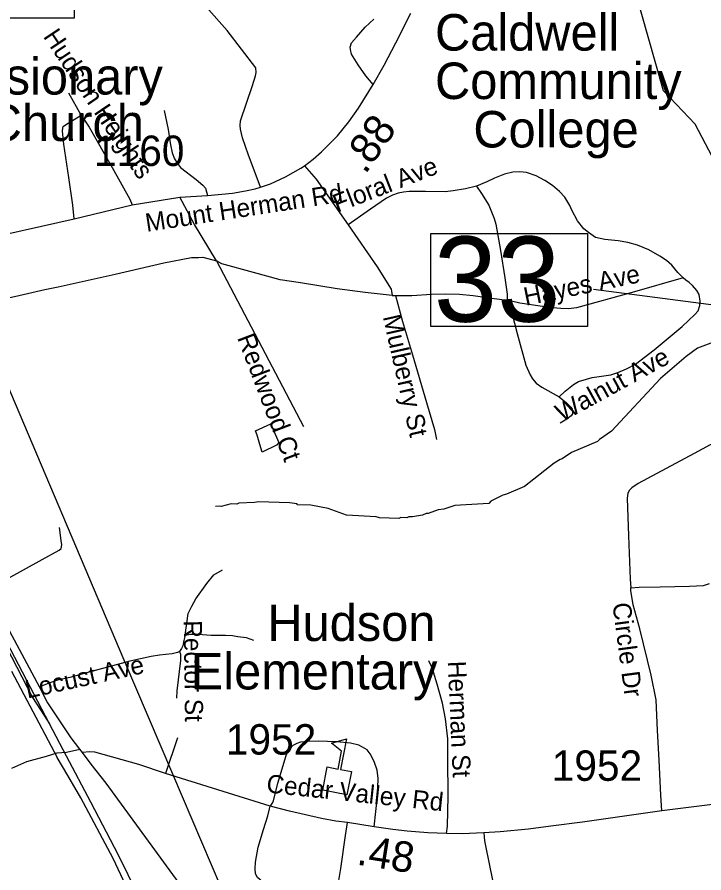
# Model space of a CAD drawing. Extents: x 1159738 to 1321356, y 736314 to 882035.
# Drawn here: x 1260772 to 1263597, y 771525 to 775043 of the extents above; entities that cross this region are included whole.
import ezdxf

# ---------------------------------------------------------------- set-up
doc = ezdxf.new("R2010")
doc.units = 0
for name, color, linetype in [('Exist Cultural Church Label', 7, 'Continuous'), ('Exist Cultural Educational Facility College or University Label', 7, 'Continuous'), ('Exist Cultural Educational Facility Elementary Label', 7, 'Continuous'), ('Exist Cultural Educational Facility High CELL', 7, 'Continuous'), ('Exist Hydrographic Creek Single Shore', 7, 'Continuous'), ('Exist Hydrographic Misc Water Feature', 7, 'Continuous'), ('Exist Railroad Mainline', 7, 'Continuous'), ('Exist Railroad Siding', 7, 'Continuous'), ('Exist Road Non-System Type 51', 7, 'Continuous'), ('Exist Road Non-System Type 51 Label', 7, 'Continuous'), ('Exist Road Primary US Attributed', 7, 'Continuous'), ('Exist Road Primary US Structure Standard Bridge Number Label', 7, 'Continuous'), ('Exist Road Secondary Mileage Hundredths English Label', 7, 'Continuous'), ('Exist Road Secondary Structure Standard Bridge Number Label', 7, 'Continuous'), ('Exist Road Secondary Type 51 Attributed', 7, 'Continuous'), ('Exist Road Secondary Type 51 Label', 7, 'Continuous'), ('Exist Road Secondary Type 51 Number Label', 7, 'Continuous'), ('Exist Utilities Electrical Transmission Line', 7, 'Continuous')]:
    doc.layers.add(name, color=color, linetype=linetype)

msp = doc.modelspace()

# ---------------------------------------------------------------- linework, layer by layer
at = {"layer": 'Exist Cultural Educational Facility High CELL'}
msp.add_lwpolyline([(1262029, 771864.4), (1262047.5, 771960.5), (1262092.7, 771951.9), (1262106.8, 772025.6), (1262065.2, 772058.3), (1262126.3, 772076.3), (1262102.1, 771950), (1262147.3, 771941.4), (1262128.9, 771845.2)], close=True, dxfattribs=at)
at = {"layer": 'Exist Hydrographic Creek Single Shore'}
msp.add_lwpolyline([(1265388.8, 773558.1), (1265377.3, 773559.1), (1265262.4, 773627.1), (1265133.4, 773780.7), (1265029.4, 773976.4), (1264866.3, 774120.8), (1264750.4, 774149.4), (1264467, 774016.6), (1264231.8, 773846.8), (1264060.7, 773923.2), (1263759.4, 774225.1), (1263560.4, 774603.3), (1263430.4, 774740.5), (1263307.3, 775176.3), (1263343.3, 775592.5), (1263282.3, 775846.4), (1263217.3, 775903.5), (1262990.3, 775819.5), (1262762.1, 775855.6), (1262722.2, 775984.1)], dxfattribs=at)
at = {"layer": 'Exist Hydrographic Misc Water Feature'}
for points in [[(1263719.9, 773738.3), (1263570.3, 773682.6), (1263523.4, 773648), (1263418.8, 773557), (1263216.8, 773340.9), (1263166.7, 773307), (1263159.6, 773298.5), (1263052.3, 773253.6), (1263013.6, 773226.7), (1263005.5, 773224.9), (1262981.1, 773209.6), (1262858.4, 773113.2), (1262785.5, 773081.3), (1262769.4, 773077.7), (1262719.8, 773052.4), (1262712.4, 773043.4), (1262572.1, 773035.4), (1262527.7, 773020.7), (1262503.6, 773017.3), (1262463.2, 773002.5), (1262455.2, 773002.7), (1262439, 772995.2), (1262398.8, 772988.4), (1262382.9, 772988.8), (1262374.8, 772985), (1262350.8, 772985.8), (1262342.7, 772982), (1262262.7, 772984.3), (1262248.7, 772988.7), (1262126.9, 772996.2), (1262051.7, 773022.3), (1261980, 773036.4), (1261924, 773037.9), (1261924.1, 773041.9), (1261892.4, 773046.9), (1261764.4, 773050.6), (1261748.3, 773047), (1261684.2, 773044.9), (1261676.1, 773041.1), (1261652.1, 773041.8), (1261611.9, 773030.9), (1261603.9, 773033.1), (1261587.9, 773031.6)], [(1261752.6, 773341.9), (1261816, 773370.4), (1261834.2, 773328.4), (1261848.4, 773293.7), (1261839.2, 773283.1), (1261780.6, 773254.5), (1261770, 773286), (1261759.4, 773324.9), (1261752.6, 773341.9)]]:
    msp.add_lwpolyline(points, dxfattribs=at)
at = {"layer": 'Exist Railroad Mainline'}
for points in [[(1260906.3, 772137.5), (1260491.9, 772927.5), (1260363.4, 773172.2), (1260319.6, 773256.9)], [(1260975.7, 772005.1), (1260906.3, 772137.5)], [(1261877.9, 769988.3), (1261835.3, 770092.4), (1261755.5, 770277.5), (1261612.2, 770619.3), (1261472.7, 770953.7), (1261327.7, 771296.2), (1261268.8, 771436.2), (1261189, 771598.2), (1261075.2, 771815.6), (1260975.7, 772005.1)]]:
    msp.add_lwpolyline(points, dxfattribs=at)
at = {"layer": 'Exist Railroad Siding'}
msp.add_lwpolyline([(1260319.6, 773256.9), (1260347.9, 773191.6), (1260384.1, 773106), (1260471.2, 772940.5), (1260616, 772674), (1260728.1, 772455.3), (1260835.1, 772246.1), (1260868, 772194.6), (1260906.3, 772137.5)], dxfattribs=at)
at = {"layer": 'Exist Road Non-System Type 51'}
msp.add_line((1261591.9, 774041), (1261949.8, 773360.3), dxfattribs=at)
for points in [[(1261773.5, 774343.5), (1261759.2, 774380.6), (1261724.1, 774475.6), (1261698.7, 774546.6), (1261691.6, 774582), (1261689, 774597), (1261690.9, 774617.2), (1261740.4, 774762.3), (1261753.3, 774801.7), (1261755.9, 774816.1), (1261754.6, 774834.9), (1261636.9, 774988.5), (1261549.9, 775085.8), (1261525.1, 775101.5), (1261511.5, 775107.3), (1261494.6, 775109.3), (1261448.4, 775142.5)], [(1262236.7, 774766.5), (1262206, 774802.4), (1262175.4, 774847.1), (1262147.5, 774891), (1262142.8, 774910.3), (1262141.5, 774919), (1262147.5, 774937.6), (1262167.4, 774960.9), (1262203.4, 775001.6), (1262240, 775034.9)], [(1261036, 774640.6), (1260985.3, 774730.5)], [(1261377.7, 774659.5), (1261393.3, 774581.4), (1261403, 774517.6), (1261409.5, 774484.7), (1261419.9, 774460.6), (1261431.6, 774441.1), (1261444.6, 774425.4), (1261509, 774375.3), (1261536.3, 774351.9), (1261546.8, 774340.2), (1261555.2, 774310.2)], [(1261006.8, 774214.4), (1261001.4, 774270.3), (1260985.1, 774384.2), (1260964.5, 774521.1), (1260959.3, 774574.5), (1260960.6, 774586), (1260962.5, 774593.8), (1260971.6, 774600.3), (1261036, 774640.6)], [(1261036, 774640.6), (1261069, 774591.3), (1261164, 774425.4), (1261235.4, 774295.4), (1261246, 774271.6)], [(1261954.7, 774432.2), (1262001.6, 774377.5), (1262133.9, 774188.9), (1262252.4, 774015.9), (1262310.3, 773925), (1262311.6, 773915.9), (1262314.8, 773899)], [(1263045.6, 774269), (1263024.9, 774302.7), (1263002.8, 774326.1), (1262974.2, 774350.9), (1262943, 774371), (1262907.2, 774391.2), (1262866.9, 774404.2), (1262839.6, 774406.8), (1262810.3, 774405.5), (1262776.5, 774397.1), (1262734.9, 774380.8), (1262704.3, 774365.8), (1262661.6, 774348.3)], [(1262661.6, 774348.3), (1262616.7, 774336.6), (1262565.3, 774329.4), (1262532.1, 774325.5), (1262452.1, 774326.8), (1262384.8, 774326.2), (1262361.4, 774323.5), (1262339.2, 774319.6), (1262315.8, 774311.2), (1262291.1, 774298.2), (1262225.4, 774253.9), (1262133.9, 774188.9)], [(1262661.6, 774348.3), (1262681.8, 774318.2), (1262711.7, 774269.4), (1262734.5, 774215.4), (1262741, 774191.7), (1262759.8, 774083.6), (1262778, 773971.7), (1262787.1, 773904.2), (1262788, 773879.7)], [(1261591.9, 774041), (1261502, 774190.5), (1261441, 774303.4)], [(1263511.1, 773971.4), (1263489, 773992.7), (1263465, 774023.3), (1263442.2, 774042.8), (1263415.5, 774061), (1263370.7, 774086.4), (1263323.8, 774105.3), (1263283.5, 774117), (1263244.5, 774123.5), (1263189.8, 774128.7), (1263150.2, 774137.8), (1263121.5, 774157.3), (1263103.3, 774172.3), (1263077.3, 774205.5), (1263053.4, 774249.5), (1263045.6, 774269)], [(1260452.2, 774079.9), (1260479.5, 774048.2), (1260527.8, 773975.6), (1260555.8, 773923.5), (1260578.7, 773896.1), (1260599.7, 773882.1), (1260625.1, 773877), (1260653.7, 773875.8), (1260707.1, 773882.1), (1260779.3, 773898.8), (1260886.1, 773923), (1260941.4, 773934.4), (1261175.6, 773986.5), (1261375.8, 774032.3), (1261489.3, 774055.1), (1261517.9, 774055.1), (1261536.4, 774055.7), (1261591.9, 774041)], [(1262314.8, 773899), (1262203.6, 773910.7), (1262088.5, 773925.7), (1261938.4, 773950.6), (1261853.9, 773963.6), (1261744.6, 773992.9), (1261614.7, 774028.6), (1261591.9, 774041)], [(1263511.1, 773971.4), (1263301, 773910.9), (1263073, 773847.9), (1263040.5, 773844), (1263008, 773844.6), (1262959.8, 773849.8), (1262840.2, 773867.4), (1262788, 773879.7)], [(1263001, 773481.9), (1263025.7, 773504.7), (1263060.8, 773533.3), (1263081.6, 773545.7), (1263114.2, 773554.1), (1263136.9, 773561.9), (1263213.7, 773573), (1263243.3, 773582), (1263278.5, 773597.6), (1263314.9, 773615.9), (1263391.6, 773675.7), (1263507.2, 773771.2), (1263559.9, 773820), (1263572.9, 773836.2), (1263580.1, 773857.1), (1263580.7, 773875.9), (1263576.8, 773902.6), (1263567.1, 773919.6), (1263549.5, 773939.7), (1263536.5, 773952.7), (1263522.2, 773962.3), (1263511.1, 773971.4)], [(1262314.8, 773899), (1262328.9, 773898.7)], [(1262328.9, 773898.7), (1262395.2, 773898.6), (1262476.5, 773903.8), (1262535.7, 773905.8), (1262591, 773904.4), (1262647.5, 773898.6), (1262734.1, 773886.8), (1262788, 773879.7)], [(1262328.9, 773898.7), (1262357.6, 773791.9), (1262397.9, 773655.2), (1262455.7, 773459), (1262488.8, 773348.2), (1262496.7, 773306.5)], [(1262788, 773879.7), (1262797, 773864.8), (1262828.2, 773743.1), (1262864.5, 773611.8), (1262882.1, 773572.1), (1262891.2, 773555.9), (1262906.7, 773538.5), (1262930.7, 773522.2), (1263001, 773481.9)], [(1263001, 773481.9), (1263032.2, 773457.2), (1263049.1, 773439.6), (1263055.6, 773431.1), (1263056.3, 773421.4), (1263056.3, 773412.2), (1263051.1, 773403.8), (1263033.5, 773390.1), (1263004.9, 773373.2)], [(1263642.8, 773280.2), (1263631.6, 773285.4), (1263622, 773284.5), (1263556.1, 773248.9), (1263326.4, 773125.7), (1263299.7, 773107.8), (1263290.2, 773098.3), (1263284.1, 773085.3), (1263281.5, 773065.3), (1263286.7, 772910), (1263293.6, 772732.6), (1263296.1, 772696.4)], [(1260648.5, 772691.6), (1260733.6, 772735.1), (1260875.8, 772813.5), (1260945.5, 772851.3), (1260954.2, 772858.1), (1260956.1, 772873.6), (1260954.2, 772891), (1260946.4, 772945.2)], [(1261463.3, 772501.5), (1261476, 772590.8), (1261490.3, 772621.1), (1261507.9, 772652.2), (1261552.5, 772714.6), (1261581.9, 772750.3), (1261616.4, 772770.6)], [(1263296.1, 772696.4), (1263330.8, 772699.7), (1263416.6, 772701.4), (1263538, 772704), (1263594.4, 772706.6), (1263619.2, 772714)], [(1263423.5, 771779.7), (1263419.2, 771844.7), (1263412.3, 771987.9), (1263406.2, 772110.2), (1263401, 772235.6), (1263380.2, 772337.2), (1263333.4, 772527.7), (1263305.7, 772627), (1263299.6, 772661.7), (1263296.1, 772684.2), (1263296.1, 772696.4)], [(1261463.3, 772501.5), (1261458.3, 772479.6), (1261454.1, 772458.6), (1261449, 772446.8), (1261440.7, 772434.6)], [(1261463.3, 772501.5), (1261486.1, 772505.7), (1261517.2, 772505.7), (1261571, 772501.5), (1261629.9, 772501.5), (1261657.7, 772500.7), (1261679.6, 772497.3), (1261714.1, 772492.3), (1261744.4, 772482.2)], [(1261440.7, 772434.6), (1261431.6, 772430.3), (1261409.7, 772425.2), (1261357.6, 772420.2), (1261323.9, 772415.1), (1261235.6, 772394.9), (1261073.2, 772351.1), (1260989.1, 772328.4), (1260938.6, 772316.6), (1260899.9, 772303.1), (1260864.5, 772289.7)], [(1261440.7, 772434.6), (1261444, 772423.7), (1261444, 772397.6), (1261429.7, 772272.9), (1261428, 772242.6)], [(1262538.8, 771686.1), (1262542, 771716.5), (1262545.1, 771840.2), (1262544.3, 771995.2), (1262544.3, 772076.2), (1262533.9, 772157.6), (1262522, 772222.3), (1262499.7, 772300.1), (1262479.8, 772367.2), (1262465.4, 772396)], [(1260749.1, 772354.4), (1260936.5, 771999.3)], [(1261432.3, 772080.1), (1261382.6, 771934)], [(1262240.6, 771714.2), (1262254.1, 771839.6), (1262256.5, 771913.4), (1262253.3, 771947.7), (1262240.6, 771982.8), (1262224.6, 772014), (1262212.6, 772030.7), (1262192.7, 772041.9), (1262178.3, 772049.9), (1262144, 772057.9), (1262087.4, 772063.5), (1262010.8, 772065.9), (1261966.4, 772065), (1261938.4, 772061.8), (1261922.5, 772056.3), (1261906.5, 772049.1), (1261885.8, 772025.1), (1261877.8, 772006), (1261842.7, 771891.8), (1261823.6, 771816.9), (1261813.2, 771798.9)], [(1261313.4, 770543.3), (1261318.8, 770720.3), (1261333.9, 770980), (1261337.7, 771140.8), (1261333.9, 771188.1), (1261324.5, 771228.7), (1261310.3, 771271.1), (1261260.3, 771385.4), (1261167.9, 771583.4), (1261033.9, 771834), (1260981.1, 771924.7), (1260936.5, 771999.3)], [(1261818.8, 771470.3), (1261782.1, 771488.6), (1261761.3, 771505.4), (1261753.3, 771520.6), (1261751, 771542.1), (1261752.5, 771568.5), (1261763.7, 771630.8), (1261786.1, 771703.4), (1261802.8, 771759.8), (1261810.8, 771788.5), (1261813.2, 771798.9)], [(1262089.1, 771423.2), (1262087.5, 771444.8), (1262104.3, 771543), (1262123.4, 771678.7), (1262130.6, 771732.6)], [(1262691, 771690), (1262695, 771657.1), (1262717.3, 771541.3), (1262758, 771351.3), (1262800.3, 771222.2)]]:
    msp.add_lwpolyline(points, dxfattribs=at)
at = {"layer": 'Exist Road Primary US Attributed'}
for points in [[(1261029.9, 772033.6), (1260994.8, 772079.7), (1260895.7, 772228.5), (1260864.5, 772289.7), (1260648.5, 772691.6), (1260509.8, 772967.6), (1260447, 773080), (1260326.6, 773319.6), (1260109.4, 773730.3), (1260051.4, 773845.3), (1260036.2, 773873.9)], [(1261040.8, 772019.3), (1261029.9, 772033.6)], [(1261475.6, 771432.3), (1261138.1, 771893.2), (1261076.7, 771971.8), (1261040.8, 772019.3)]]:
    msp.add_lwpolyline(points, dxfattribs=at)
at = {"layer": 'Exist Road Primary US Structure Standard Bridge Number Label'}
msp.add_line((1265507.1, 773615.1), (1263142.9, 773923.9), dxfattribs=at)
msp.add_lwpolyline([(1262473.5, 774153.6), (1263117.6, 774153.6), (1263117.6, 773771.3), (1262473.5, 773771.3)], close=True, dxfattribs=at)
at = {"layer": 'Exist Road Secondary Structure Standard Bridge Number Label'}
msp.add_lwpolyline([(1260362.7, 775421.8), (1261006.8, 775421.8), (1261006.8, 775039.5), (1260362.7, 775039.5)], close=True, dxfattribs=at)
at = {"layer": 'Exist Road Secondary Type 51 Attributed'}
msp.add_line((1260976.2, 772021.4), (1261029.9, 772033.6), dxfattribs=at)
for points in [[(1260590.2, 774120), (1261006.8, 774214.4), (1261246, 774271.6), (1261441, 774303.4), (1261555.2, 774310.2), (1261658.5, 774319), (1261711.8, 774328.7), (1261751.5, 774337.8), (1261773.5, 774343.5), (1261813.8, 774357.2), (1261876.7, 774386), (1261938.5, 774421.8), (1261954.7, 774432.2), (1261989.9, 774459.5), (1262024, 774488.8), (1262089.8, 774554.6), (1262137.1, 774613.2), (1262176.4, 774668.4), (1262236.7, 774766.5), (1262281.2, 774845.7), (1262329.2, 774937.6), (1262391, 775059.1)], [(1260750.6, 771954.8), (1260812.1, 771982.1), (1260893.3, 772004.3), (1260937.7, 772018), (1260976.2, 772021.4)], [(1264765.9, 771947.5), (1263423.5, 771779.7), (1263096.8, 771733.5), (1262967.7, 771717), (1262874.7, 771705), (1262759.4, 771694.1), (1262691, 771690), (1262602.2, 771685.8), (1262538.8, 771686.1), (1262461.6, 771689.5), (1262376.9, 771695.7), (1262317.1, 771703), (1262240.6, 771714.2), (1262130.6, 771732.6), (1262083.3, 771737.7), (1262024.1, 771748.6), (1261892.6, 771778.2), (1261813.2, 771798.9), (1261382.6, 771934), (1261273, 771970.2), (1261091.4, 772021.8), (1261070.3, 772022.8), (1261040.8, 772019.3)]]:
    msp.add_lwpolyline(points, dxfattribs=at)
at = {"layer": 'Exist Utilities Electrical Transmission Line'}
for p, q in [((1260532.1, 773999.2), (1261211.8, 772401.2)), ((1261211.8, 772401.2), (1261411.4, 771932))]:
    msp.add_line(p, q, dxfattribs=at)
msp.add_lwpolyline([(1261411.4, 771932), (1261609.6, 771466.1), (1262423, 770317.2), (1262567.3, 770086.6)], dxfattribs=at)

# ---------------------------------------------------------------- texts
at = {"layer": 'Exist Cultural Church Label'}
for s, p in [('Hudson Missionary', (1259666.2, 774724.9)), ('Evangelist Church', (1259666.2, 774533.9))]:
    msp.add_text(s, height=150, dxfattribs=at).set_placement(p)
at = {"layer": 'Exist Cultural Educational Facility College or University Label'}
for s, p in [('Caldwell ', (1262490.9, 774905.6)), ('Community', (1262490.9, 774706.4)), ('College', (1262648.5, 774507.2))]:
    msp.add_text(s, height=150, dxfattribs=at).set_placement(p)
at = {"layer": 'Exist Cultural Educational Facility Elementary Label'}
for s, p in [('Hudson', (1261801.4, 772478.2)), ('Elementary', (1261486.3, 772279))]:
    msp.add_text(s, height=150, dxfattribs=at).set_placement(p)
at = {"layer": 'Exist Road Non-System Type 51 Label'}
for s, rotation, p in [('Hudson Heights', 303.7858, (1260877.5, 774963.6)), ('Floral Ave', 21.2695, (1262088.7, 774238.4)), ('Hayes Ave', 11.5893, (1262863.8, 773856.2)), ('Mulberry St', 282.7269, (1262276, 773811.7)), ('Redwood Ct', 290.8355, (1261676.6, 773725.4)), ('Walnut Ave', 28.8008, (1263012.8, 773376.5)), ('Circle Dr', 277.4639, (1263220.3, 772631.5)), ('Rector St', 270.6959, (1261457.7, 772563.1)), ('Locust Ave', 12.2977, (1260815.1, 772241.5)), ('Herman St', 272.5169, (1262543.2, 772394.8))]:
    msp.add_text(s, height=75, rotation=rotation, dxfattribs=at).set_placement(p)
at = {"layer": 'Exist Road Primary US Structure Standard Bridge Number Label'}
msp.add_text('33', height=350, dxfattribs=at).set_placement((1262486, 773791.1))
at = {"layer": 'Exist Road Secondary Mileage Hundredths English Label'}
for s, rotation, p in [('.88', 55.1647, (1262204.2, 774393.7)), ('.48', 351.0209, (1262165.5, 771559.5))]:
    msp.add_text(s, height=125, rotation=rotation, dxfattribs=at).set_placement(p)
at = {"layer": 'Exist Road Secondary Type 51 Label'}
for s, rotation, p in [('Mount Herman Rd', 8.7402, (1261305.5, 774160.1)), ('Cedar Valley Rd', 353.9076, (1261795.2, 771856))]:
    msp.add_text(s, height=75, rotation=rotation, dxfattribs=at).set_placement(p)
at = {"layer": 'Exist Road Secondary Type 51 Number Label'}
for s, p in [('1160', (1261088.6, 774431.2)), ('1952', (1261630.9, 772011.2)), ('1952', (1261630.9, 772011.2)), ('1952', (1261630.9, 772011.2)), ('1952', (1261630.9, 772011.2)), ('1952', (1261630.9, 772011.2)), ('1952', (1261630.9, 772011.2)), ('1952', (1262970.9, 771903.3))]:
    msp.add_text(s, height=125, dxfattribs=at).set_placement(p)

doc.saveas('drawing.dxf')
